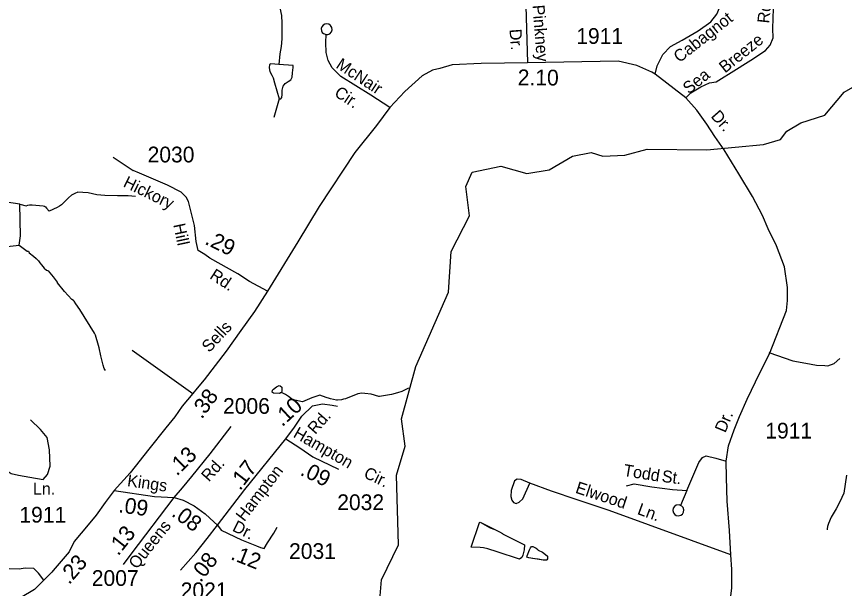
# Model space of a CAD drawing. Extents: x 1473865 to 1648260, y 639067 to 773536.
# Drawn here: x 1554681 to 1561252, y 723861 to 728401 of the extents above; entities that cross this region are included whole.
import ezdxf

# ---------------------------------------------------------------- set-up
doc = ezdxf.new("R2010")
doc.units = 0
for name, color, linetype in [('Exist Hydrographic Creek Single Shore', 7, 'Continuous'), ('Exist Hydrographic Misc Water Feature', 7, 'Continuous'), ('Exist Hydrographic Pond Under 1500 Sq Ft', 7, 'Continuous'), ('Exist Road Non-System Type 51', 7, 'Continuous'), ('Exist Road Non-System Type 51 Label', 7, 'Continuous'), ('Exist Road Secondary Mileage Hundredths English Label', 7, 'Continuous'), ('Exist Road Secondary Type 51 Attributed', 7, 'Continuous'), ('Exist Road Secondary Type 51 Label', 7, 'Continuous'), ('Exist Road Secondary Type 51 Number Label', 7, 'Continuous')]:
    doc.layers.add(name, color=color, linetype=linetype)

msp = doc.modelspace()

# ---------------------------------------------------------------- linework, layer by layer
at = {"layer": 'Exist Hydrographic Creek Single Shore'}
msp.add_lwpolyline([(1557555.1, 723675.6), (1557576.1, 723927.9), (1557713.1, 724207.4), (1557696.2, 724759.2), (1557766.2, 724990.9), (1557736.2, 725208.1), (1557850.2, 725622.7), (1558109.2, 726211.5), (1558130.2, 726536.1), (1558276.2, 726818.7), (1558246.2, 727052.4), (1558298.2, 727166.3), (1558524.2, 727214.2), (1558731.2, 727154.2), (1558907.2, 727183.5), (1559092.2, 727291.3), (1559242.2, 727321.1), (1559333.2, 727293), (1559509.3, 727299.3), (1559685.2, 727348.3), (1560160.2, 727341.9), (1560610.2, 727385.4), (1560744.2, 727425.3), (1560795.3, 727489.9), (1560905.3, 727556.7), (1561097.2, 727618.4), (1561250.3, 727799.2), (1561317.2, 727840.5)], dxfattribs=at)
at = {"layer": 'Exist Hydrographic Misc Water Feature'}
for p, q in [((1556727.2, 727873.4), (1556764.6, 727746.2)), ((1556764.6, 727746.2), (1556721.5, 727600.2))]:
    msp.add_line(p, q, dxfattribs=at)
for points in [[(1556745.7, 728545.9), (1556770.4, 728469.1), (1556782.9, 728408.1), (1556787.5, 728348.9), (1556786.2, 728223.4), (1556780.6, 728162), (1556771.3, 728104.7), (1556763.4, 728020.4)], [(1556763.4, 728020.4), (1556697.9, 728025), (1556687.5, 728021.1), (1556685.9, 727993.2), (1556690.3, 727965.2), (1556706.5, 727935.4), (1556717.4, 727915.4), (1556727.2, 727873.4)], [(1556764.6, 727746.2), (1556777.8, 727746.8), (1556786.5, 727758.9), (1556789.8, 727782.6), (1556789.9, 727817.1), (1556797.7, 727849), (1556812.8, 727869.2), (1556837.7, 727884.2), (1556856.8, 727899.5), (1556867.9, 727920.6), (1556871.8, 727952.5), (1556876.4, 727996.7), (1556875.3, 728010.7), (1556763.4, 728020.4)], [(1555624.3, 726970.8), (1555566.1, 726976.9), (1555544.2, 726977.4), (1555482.2, 726978.6), (1555382.2, 726980.6), (1555318.3, 726986), (1555248.3, 727001.4), (1555206.5, 727004.7), (1555166.5, 727005.5), (1555142.5, 726996.2), (1555118, 726982.7), (1555093.6, 726962.7), (1555036.5, 726905.6), (1555020.3, 726894.4), (1555004.1, 726884.9), (1554940.8, 726855)], [(1554707.2, 726910.6), (1554758.3, 726897.5), (1554769.7, 726904), (1554782.5, 726906.8), (1554804.2, 726907), (1554891, 726897.6), (1554903, 726894.4), (1554909.5, 726890.2), (1554919.1, 726879.9), (1554940.8, 726855)], [(1554702.1, 726585.7), (1554765.1, 726539.4), (1554774.9, 726537.7), (1554781.3, 726526.1), (1554815.1, 726498.4), (1554835.8, 726480.7), (1554854.2, 726462.3), (1554865.8, 726445.5), (1554878.2, 726429), (1554900.8, 726402.2), (1554917.7, 726388.6), (1554933.7, 726382.4)], [(1555386.3, 725589.6), (1555376.3, 725607), (1555368.9, 725632.6), (1555350.5, 725707.7), (1555335.8, 725772), (1555332.3, 725789.3), (1555306, 725870.2), (1555298.3, 725886), (1555182.4, 726076.3), (1555151.5, 726121.2), (1555137.8, 726141.2), (1555131.9, 726147.8), (1555120.1, 726155.5), (1555061.5, 726217.4), (1555006.9, 726286.6), (1555005, 726292.4), (1554974, 726333.2), (1554933.7, 726382.4)], [(1556784.7, 725415.3), (1556776.7, 725413.8), (1556768.6, 725408.2), (1556720.9, 725410.8), (1556712.8, 725415.1), (1556709, 725420.1), (1556713.4, 725433.9), (1556719.5, 725442.8), (1556729.5, 725448.4), (1556743.8, 725460.4), (1556766.3, 725472.2), (1556774, 725470.4), (1556785.9, 725459.6), (1556785.3, 725429.2), (1556784.7, 725415.3)], [(1556784.7, 725415.3), (1556768.6, 725408.2), (1556720.9, 725410.8), (1556712.8, 725415.1), (1556709, 725420.1), (1556713.4, 725433.9), (1556719.5, 725442.8), (1556743.8, 725460.4), (1556766.3, 725472.2), (1556774, 725470.4), (1556785.9, 725459.6), (1556785.3, 725429.2), (1556784.7, 725415.3)], [(1557792.8, 725449.9), (1557737.5, 725424.7), (1557705.3, 725413.9), (1557657, 725400.9), (1557562.7, 725384.8), (1557556.8, 725384.9), (1557495.3, 725403.3), (1557445, 725409.3), (1557421, 725409.8), (1557388.9, 725404.7), (1557356.7, 725393), (1557324.4, 725378.1), (1557291.9, 725366.4), (1557276, 725362.6), (1557260, 725358.9), (1557227.8, 725356.2), (1557219.8, 725356.4), (1557172.1, 725364.7), (1557164, 725369), (1557138.4, 725377.7), (1557088.6, 725394.4), (1557024.1, 725372.7), (1556951.5, 725342.1), (1556889.6, 725354.9), (1556877.6, 725359.2), (1556863.8, 725366.9), (1556840.4, 725384.6), (1556816.5, 725399.8), (1556784.7, 725415.3)], [(1561269.3, 724760), (1561245.9, 724616), (1561216.4, 724548.5), (1561187.2, 724493.3), (1561176.9, 724479.6), (1561147.6, 724426), (1561126.5, 724376.4), (1561118.1, 724352.7), (1561113.6, 724334.8), (1561113.5, 724326.6)], [(1558538.1, 724294.9), (1558711.3, 724206.9), (1558709.2, 724167.6), (1558700.4, 724125.9), (1558691.5, 724106.4), (1558672.8, 724094.4), (1558495.8, 724151.4), (1558421.1, 724174.2), (1558387.5, 724183.9), (1558359.7, 724186.1), (1558287.8, 724189.2), (1558355.1, 724384), (1558361.3, 724386.3), (1558440.8, 724342.8), (1558478.1, 724329), (1558515.1, 724311), (1558538.4, 724298.2), (1558538.1, 724294.9)], [(1558538.1, 724294.9), (1558711.3, 724206.9), (1558709.2, 724167.6), (1558700.4, 724125.9), (1558691.5, 724106.4), (1558672.8, 724094.4), (1558495.8, 724151.4), (1558421.1, 724174.2), (1558387.5, 724183.9), (1558359.7, 724186.1), (1558287.8, 724189.2), (1558355.1, 724384), (1558361.3, 724386.3), (1558515.1, 724311), (1558538.4, 724298.2), (1558538.1, 724294.9)], [(1558822.1, 724164.4), (1558854, 724149), (1558879, 724130.5), (1558894.3, 724116.2), (1558895.5, 724103.9), (1558894.9, 724094.9), (1558890.5, 724086.7), (1558886.3, 724084.4), (1558860.3, 724084.1), (1558820.8, 724092.3), (1558777, 724098.9), (1558747.2, 724102.8), (1558729.7, 724109.7), (1558732.3, 724119.5), (1558751, 724166.7), (1558759.9, 724182.1), (1558766.7, 724193.5), (1558778.6, 724193.3), (1558803.8, 724179.6), (1558817.3, 724169.5), (1558822.1, 724164.4)], [(1558822.1, 724164.4), (1558854, 724149), (1558879, 724130.5), (1558894.3, 724116.2), (1558895.5, 724103.9), (1558894.9, 724094.9), (1558890.5, 724086.7), (1558886.3, 724084.4), (1558860.3, 724084.1), (1558747.2, 724102.8), (1558729.7, 724109.7), (1558732.3, 724119.5), (1558751, 724166.7), (1558759.9, 724182.1), (1558766.7, 724193.5), (1558778.6, 724193.3), (1558803.8, 724179.6), (1558817.3, 724169.5), (1558822.1, 724164.4)]]:
    msp.add_lwpolyline(points, dxfattribs=at)
at = {"layer": 'Exist Hydrographic Pond Under 1500 Sq Ft'}
msp.add_lwpolyline([(1554510.2, 726563.3), (1554702.1, 726585.7), (1554712.2, 726661), (1554707.2, 726910.6), (1554583.2, 726929.5)], dxfattribs=at)
at = {"layer": 'Exist Road Non-System Type 51'}
for p, q in [((1555448.8, 727284.3), (1555606.8, 727177.8)), ((1555598.4, 725752.2), (1556080.6, 725408.8)), ((1560000.2, 724637.2), (1559951.4, 724519.5))]:
    msp.add_line(p, q, dxfattribs=at)
for points in [[(1559750.5, 727944.5), (1559765.7, 728010.2), (1559810.1, 728099.1), (1559870.5, 728162.7), (1559962.5, 728213.5), (1560089.6, 728286.6), (1560191.2, 728359.7), (1560238.8, 728420.1), (1560273.7, 728502.7), (1560280.1, 728712.4), (1560283.2, 728864.9), (1560292.8, 728906.2), (1560315, 728938), (1560346.8, 728953.9), (1560445.2, 728957.1), (1560654.8, 728963.4)], [(1559993.1, 727756.5), (1560032.4, 727794.1), (1560111.8, 727841.7), (1560181.6, 727873.5), (1560232.4, 727883.1), (1560276.9, 727908.5), (1560353.1, 727956.1), (1560508.7, 728054.6), (1560626.2, 728130.9), (1560661.1, 728172.2), (1560686.5, 728232.6), (1560683.3, 728305.7), (1560692.9, 728626.6)], [(1558721.8, 728485.2), (1558735.6, 728033.6)], [(1557137, 728257), (1557152.2, 728257.3), (1557167.7, 728264.2), (1557179.2, 728278), (1557184.9, 728294.3), (1557182.9, 728313.3), (1557173.1, 728330), (1557158.1, 728339.9), (1557143.1, 728343.2), (1557126.9, 728340.7), (1557113.7, 728332.8), (1557103, 728320), (1557098.9, 728305.8), (1557099.8, 728288.4), (1557106.1, 728274.9), (1557115.9, 728264.7), (1557137, 728257)], [(1557643.3, 727677.3), (1557493.8, 727777), (1557254.3, 727925.2), (1557184.5, 727992.6), (1557155, 728050.8), (1557137.5, 728115), (1557134.3, 728195.1), (1557137, 728257)], [(1560651.6, 725733.2), (1560842.2, 725668.3), (1560945.1, 725649.2), (1561028.9, 725634), (1561097.5, 725630.2), (1561120.4, 725628.1), (1561170.6, 725647.5), (1561215.7, 725687.4)], [(1554048.5, 725058.1), (1554248.9, 725094.6), (1554276.7, 725091.8), (1554298.8, 725075.2), (1554332.1, 725028), (1554393.1, 724958.6), (1554440.2, 724928.1), (1554492.9, 724903.1), (1554562.2, 724839.3), (1554606.6, 724794.9), (1554637.1, 724772.7), (1554695.3, 724758.8), (1554786.8, 724745), (1554892.2, 724725.5), (1554925.4, 724764.4), (1554947.6, 724831), (1554942.1, 724961.4), (1554922.7, 725058.5), (1554870, 725122.3), (1554792.4, 725200)], [(1560000.2, 724637.2), (1560095.9, 724860.6), (1560124.2, 724900.4), (1560154.2, 724912.2), (1560230.3, 724895.7), (1560312.4, 724871.1)], [(1558756, 724696.4), (1558686.1, 724724.8), (1558654.1, 724727), (1558632.1, 724715.3), (1558607.5, 724637.3), (1558603.2, 724591.4), (1558611, 724561.4), (1558624.8, 724543.1), (1558646.7, 724535.1), (1558670.9, 724544.8), (1558699, 724572.7), (1558756, 724696.4)], [(1560349, 724126.3), (1559384.7, 724479.8), (1559129.3, 724563.6), (1558927.6, 724633.1), (1558756, 724696.4)], [(1559522.3, 724674.7), (1559582.4, 724690.3), (1559722.2, 724667.2), (1559886.3, 724646.1), (1560000.2, 724637.2)], [(1559951.4, 724519.5), (1559941.2, 724523.3), (1559916, 724520.8), (1559903.2, 724512.5), (1559892.7, 724497.9), (1559888.9, 724479.8), (1559894.1, 724459.9), (1559904.9, 724447.2), (1559916.9, 724439.8), (1559934.3, 724436.4), (1559954.4, 724442.4), (1559965.6, 724451.6), (1559974.7, 724467.2), (1559976.3, 724484.8), (1559970.6, 724502.3), (1559960.7, 724513.7), (1559951.4, 724519.5)], [(1554897.2, 723926), (1554855.8, 723983.3), (1554817.7, 724018.3), (1554747.8, 724021.5), (1554701.6, 724013.4), (1554296.5, 724027.8)]]:
    msp.add_lwpolyline(points, dxfattribs=at)
at = {"layer": 'Exist Road Secondary Type 51 Attributed'}
for points in [[(1560339.2, 723718.4), (1560358.5, 723862.2), (1560357.9, 724010.3), (1560349, 724126.3), (1560338.9, 724320.4), (1560321, 724552.7), (1560316.8, 724740.9), (1560312.4, 724871.1), (1560331.5, 724993.1), (1560377.2, 725119), (1560419.1, 725225.8), (1560480.1, 725363.1), (1560580.8, 725572.3), (1560655.9, 725723.1), (1560793, 726067.8), (1560800.1, 726146.5), (1560800.1, 726249.5), (1560777.3, 726413.5), (1560712.5, 726581.3), (1560647.7, 726714.8), (1560602.6, 726822.3), (1560522, 726973.2), (1560412.7, 727151.2), (1560295.9, 727343.1), (1560223, 727449.5), (1560160.5, 727547.5), (1560079.3, 727657.6), (1559993.1, 727756.5), (1559750.5, 727944.5), (1559723.4, 727959.1), (1559604.3, 728012.1), (1559455.7, 728046.4), (1558735.6, 728033.6), (1558552.9, 728030.9), (1558367.5, 728028.5), (1558138.2, 728016.2), (1558041.3, 727988.5), (1557983.2, 727974.7), (1557899.7, 727930), (1557762.9, 727805.2), (1557643.3, 727677.3), (1557538.2, 727535.1), (1557365.5, 727321.4), (1557082.4, 726894), (1556912.5, 726611.7), (1556672.6, 726221.4)], [(1556672.6, 726221.4), (1556528.7, 726298.2), (1556437.5, 726358.2), (1556213.7, 726483.8), (1556174, 726512.2), (1556120.9, 726543.1), (1556106.5, 726615.1), (1556093.2, 726743.2), (1556045.9, 726933.6), (1556028.1, 726965.8), (1555987.6, 727007.3), (1555879.7, 727062.5), (1555656.6, 727156.2), (1555606.8, 727177.8)], [(1556672.6, 726221.4), (1556569.5, 726060.5), (1556461.7, 725907.2), (1556344.1, 725743.9), (1556169.3, 725515.7), (1556114.2, 725449.9), (1556080.6, 725408.8), (1555994.3, 725308), (1555936.7, 725223.9), (1555866.2, 725136.5), (1555730.4, 724967), (1555581.3, 724779.8), (1555456, 724637)], [(1556819, 725047.4), (1556886.1, 725141.1), (1556946.1, 725227.5), (1557030.1, 725309.1), (1557109.3, 725326), (1557186, 725316.4), (1557226.8, 725306.7)], [(1555932.1, 724581.7), (1555998.4, 724660), (1556071.1, 724749.5), (1556217.7, 724929.6), (1556383.2, 725145.7)], [(1556275.3, 724364.2), (1556493.5, 724646.9), (1556819, 725047.4)], [(1556819, 725047.4), (1556929.3, 724977.8), (1557032.4, 724904.9), (1557235.2, 724807.1)], [(1555456, 724637), (1555383.4, 724543.2), (1555313.5, 724441.4), (1555249.9, 724365), (1555138.7, 724234.6), (1555097.4, 724151.9), (1555017.9, 724059.6), (1554970.2, 724002.9), (1554959.8, 723990.6), (1554897.2, 723926), (1554824.1, 723852.9), (1554711.4, 723787.5), (1554627, 723757.5), (1554546.9, 723733.4)], [(1555456, 724637), (1555775.4, 724591.9), (1555932.1, 724581.7)], [(1555529.2, 724049.6), (1555591.6, 724133.6), (1555932.1, 724581.7)], [(1555932.1, 724581.7), (1556003.3, 724560.3), (1556091.1, 724517.7), (1556178.6, 724452.9), (1556248.3, 724386.5), (1556275.3, 724364.2)], [(1555982.7, 724006.4), (1556102.6, 724143.2), (1556193.8, 724256.1), (1556275.3, 724364.2)], [(1556275.3, 724364.2), (1556304.1, 724323.3), (1556467.2, 724246.5), (1556584.8, 724198.5), (1556616, 724186.5), (1556647.2, 724176.9), (1556673.6, 724222.5), (1556721.6, 724299.3), (1556748, 724347.3)]]:
    msp.add_lwpolyline(points, dxfattribs=at)

# ---------------------------------------------------------------- texts
at = {"layer": 'Exist Road Non-System Type 51 Label'}
for s, rotation, p in [('Pinkney', 274.42098, (1558775.9, 728490.1)), ('Rd.', 83.97205, (1560654.2, 728343.4)), ('Cabagnot', 38.1465, (1559941.9, 728030.1)), ('Dr.', 274.42098, (1558592.9, 728299)), ('Breeze', 38.69946, (1560303.7, 727947.8)), ('McNair', 326.69331, (1557209, 727998.1)), ('Sea', 38.69946, (1560016.4, 727780.5)), ('Cir.', 326.69331, (1557195.8, 727775.4)), ('Todd', 350.64346, (1559492.4, 724755)), ('St.', 352.66227, (1559798.2, 724707.1)), ('Ln.', 0.04082, (1554811, 724605.2)), ('Elwood', 341.83527, (1559109.8, 724621.7)), ('Ln.', 339.87014, (1559601.3, 724452.8))]:
    msp.add_text(s, height=95, rotation=rotation, dxfattribs=at).set_placement(p)
at = {"layer": 'Exist Road Secondary Mileage Hundredths English Label'}
for s, rotation, p in [('2.10', 359.57086, (1558658.4, 727855.5)), ('.29', 334.04157, (1556168.2, 726598.1)), ('.38', 53.62846, (1556150.7, 725199.9)), ('.10', 42.7697, (1556789.2, 725139.8)), ('.13', 43.89478, (1555953.3, 724748.3)), ('.17', 52.38781, (1556454.6, 724632.1)), ('.09', 334.2468, (1556924.5, 724764.6)), ('.09', 351.96821, (1555485.7, 724466.3)), ('.08', 323.48774, (1555904, 724441.7)), ('.13', 51.41696, (1555487.3, 724113.9)), ('.08', 51.80646, (1556141.6, 723902.6)), ('.12', 338.21161, (1556373.1, 724094.9)), ('.23', 49.26063, (1555097.9, 723885.6))]:
    msp.add_text(s, height=125, rotation=rotation, dxfattribs=at).set_placement(p)
at = {"layer": 'Exist Road Secondary Type 51 Label'}
for s, rotation, p in [('Dr.', 311.5501, (1560186.5, 727606)), ('Hickory', 334.04157, (1555520.3, 727053.4)), ('Hill', 281.95845, (1555923.9, 726748.4)), ('Rd.', 326.64593, (1556206.7, 726325.9)), ('Sells', 47.16988, (1556210, 725728.3)), ('Rd.', 48.67838, (1557052.2, 725077.8)), ('Dr.', 67.36786, (1560306.3, 725091)), ('Hampton', 330.10671, (1556869.7, 725066.4)), ('Rd.', 48.21163, (1556207.6, 724701.5)), ('Hampton', 52.38781, (1556487.8, 724386.2)), ('Cir.', 334.2468, (1557428.9, 724745.6)), ('Kings', 351.96821, (1555555, 724672.8)), ('Dr.', 333.4052, (1556386.8, 724321.2)), ('Queens', 51.41696, (1555635.4, 724008))]:
    msp.add_text(s, height=95, rotation=rotation, dxfattribs=at).set_placement(p)
at = {"layer": 'Exist Road Secondary Type 51 Number Label'}
for s, p in [('1911', (1559123, 728183.5)), ('2030', (1555720.9, 727242.8)), ('2006', (1556319.4, 725247.1)), ('1911', (1560623.7, 725051)), ('2032', (1557226.1, 724482.6)), ('1911', (1554703.3, 724383.6)), ('2031', (1556843.6, 724094.8)), ('2007', (1555277.8, 723880.9)), ('2021', (1555983.4, 723783.3))]:
    msp.add_text(s, height=125, dxfattribs=at).set_placement(p)

doc.saveas('drawing.dxf')
